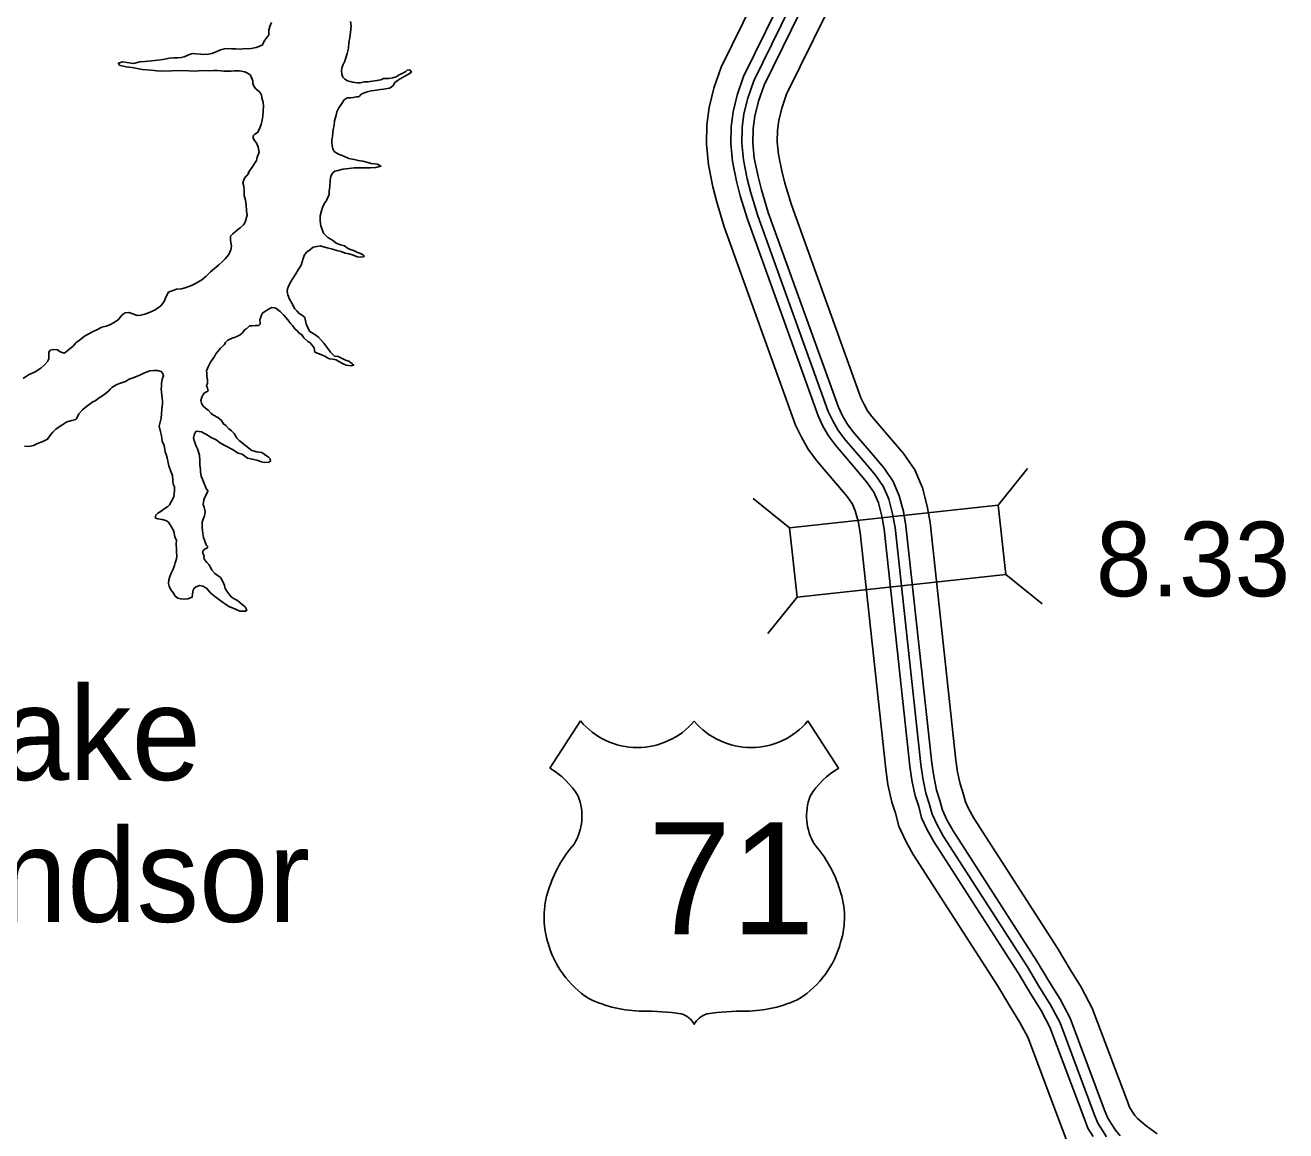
# Model space of a CAD drawing. Extents: x -83719 to 153526, y -11835 to 11446.
# Drawn here: x 6285.5 to 6523.2, y 882.1 to 1090.6 of the extents above; entities that cross this region are included whole.
import ezdxf

# ---------------------------------------------------------------- set-up
doc = ezdxf.new("R2010")
doc.units = 0
for name, color, linetype in [('Level 15', 7, 'Continuous'), ('Level 20', 7, 'Continuous'), ('Level 22', 7, 'Continuous'), ('Level 58', 7, 'Continuous'), ('Level 59', 7, 'Continuous'), ('Level 9', 7, 'Continuous')]:
    doc.layers.add(name, color=color, linetype=linetype)

msp = doc.modelspace()

# ---------------------------------------------------------------- linework, layer by layer
at = {"layer": 'Level 15'}
for points in [[(6481.79, 880.49), (6480.89, 882.83), (6474.54, 899.7), (6473.08, 902.49), (6471.17, 905.55), (6468.84, 909.46), (6452.97, 934.15), (6451.54, 936.71), (6450.22, 939.5), (6449.58, 941.93), (6448.91, 944.04), (6448.19, 947.37), (6447.77, 950.28), (6442.92, 994.89), (6442.54, 997.01), (6442.03, 999.01), (6441.48, 1000.27), (6440.52, 1001.69), (6438.74, 1003.77), (6434.7, 1008.49), (6433.12, 1010.63), (6431.87, 1012.86), (6430.77, 1015.16), (6417.31, 1052.53), (6415.9, 1057.19), (6415.16, 1060.11), (6414.31, 1064.23), (6413.97, 1068.11), (6414.04, 1071.76), (6414.47, 1075.06), (6415.36, 1078.69), (6416.71, 1082.65), (6427.15, 1103.9)], [(6486.89, 881), (6485.9, 882.56), (6485.17, 884.46), (6478.73, 901.58), (6477.06, 904.77), (6475.08, 907.94), (6472.74, 911.87), (6456.9, 936.51), (6455.61, 938.82), (6454.54, 941.08), (6453.98, 943.21), (6453.34, 945.22), (6452.7, 948.18), (6452.32, 950.85), (6447.46, 995.54), (6447.02, 997.99), (6446.38, 1000.49), (6445.52, 1002.48), (6444.17, 1004.47), (6442.22, 1006.75), (6438.29, 1011.34), (6436.98, 1013.12), (6435.93, 1014.98), (6435, 1016.93), (6421.67, 1053.97), (6420.32, 1058.42), (6419.63, 1061.14), (6418.85, 1064.89), (6418.55, 1068.26), (6418.62, 1071.42), (6418.98, 1074.22), (6419.76, 1077.4), (6420.96, 1080.89), (6431.33, 1102.01)], [(6492.01, 881.13), (6491.1, 882.15), (6490.41, 883.24), (6489.64, 884.45), (6489.06, 885.94), (6482.54, 903.28), (6480.67, 906.85), (6478.64, 910.11), (6476.28, 914.06), (6460.48, 938.66), (6459.32, 940.73), (6458.47, 942.51), (6457.98, 944.37), (6457.37, 946.29), (6456.81, 948.91), (6456.46, 951.37), (6451.59, 996.13), (6451.09, 998.88), (6450.33, 1001.83), (6449.2, 1004.49), (6447.49, 1007), (6445.39, 1009.46), (6441.56, 1013.93), (6440.49, 1015.38), (6439.63, 1016.9), (6438.85, 1018.54), (6425.62, 1055.28), (6424.33, 1059.54), (6423.69, 1062.07), (6422.98, 1065.5), (6422.72, 1068.4), (6422.78, 1071.11), (6423.09, 1073.45), (6423.76, 1076.23), (6424.81, 1079.29), (6435.13, 1100.3)], [(6498.95, 881.46), (6496.89, 882.98), (6495.23, 884.4), (6494.77, 884.92), (6494.28, 885.7), (6493.75, 886.52), (6493.34, 887.57), (6486.73, 905.16), (6484.65, 909.13), (6482.55, 912.49), (6480.18, 916.47), (6464.41, 941.02), (6463.39, 942.83), (6462.8, 944.09), (6462.39, 945.65), (6461.81, 947.47), (6461.32, 949.72), (6461.01, 951.94), (6456.12, 996.79), (6455.57, 999.85), (6454.69, 1003.31), (6453.24, 1006.7), (6451.15, 1009.78), (6448.87, 1012.44), (6445.15, 1016.78), (6444.35, 1017.87), (6443.7, 1019.02), (6443.09, 1020.3), (6429.97, 1056.72), (6428.75, 1060.77), (6428.16, 1063.1), (6427.52, 1066.17), (6427.31, 1068.55), (6427.36, 1070.76), (6427.6, 1072.61), (6428.17, 1074.94), (6429.05, 1077.54), (6439.31, 1098.41)]]:
    msp.add_lwpolyline(points, dxfattribs=at)
at = {"layer": 'Level 20'}
for p, q in [((6468.98, 1000.08), (6474.49, 1006.94)), ((6429.61, 995.8), (6422.75, 1001.31)), ((6470.41, 986.96), (6477.26, 981.45)), ((6431.04, 982.68), (6425.53, 975.82))]:
    msp.add_line(p, q, dxfattribs=at)
msp.add_lwpolyline([(6431.04, 982.68), (6470.41, 986.96), (6468.98, 1000.08), (6429.61, 995.8)], close=True, dxfattribs=at)
at = {"layer": 'Level 22'}
for p, q in [((6390.2, 959.35), (6384.43, 950.43)), ((6433.1, 959.35), (6438.87, 950.43))]:
    msp.add_line(p, q, dxfattribs=at)
for centre, radius, start, end in [((6400.94, 968.39), 14.04, 220.075, 319.6701), ((6422.35, 968.39), 14.04, 220.3299, 319.925), ((6376.89, 937.48), 14.99, 30.7809, 59.9883), ((6446.4, 937.48), 14.99, 120.0117, 149.2191), ((6380.19, 941.43), 10.28, 328.8105, 21.2108), ((6443.11, 941.43), 10.28, 158.7892, 211.1895), ((6407.06, 920.37), 23.97, 138.9565, 162.6913), ((6416.24, 920.37), 23.97, 17.3087, 41.0435), ((6399.15, 922.33), 15.84, 160.9576, 197.3819), ((6424.15, 922.33), 15.84, 342.6181, 19.0424), ((6401.73, 922.38), 18.33, 195.1074, 237.1312), ((6421.57, 922.38), 18.33, 302.8688, 344.8926), ((6402.07, 928.15), 23.53, 244.0771, 269.5779), ((6421.23, 928.15), 23.53, 270.4221, 295.9229), ((6402.61, 861.51), 43.11, 81.1942, 90.9539), ((6408, 900.17), 4.13, 28.0342, 72.9864), ((6415.29, 900.17), 4.13, 107.0136, 151.9658), ((6420.69, 861.51), 43.11, 89.0461, 98.8058)]:
    msp.add_arc(centre, radius, start, end, dxfattribs=at)
at = {"layer": 'Level 59'}
msp.add_lwpolyline([(6489.43, 880.89), (6488.65, 882.12), (6487.77, 883.51), (6487.11, 885.2), (6480.64, 902.43), (6478.86, 905.81), (6476.86, 909.02), (6474.51, 912.96), (6458.69, 937.59), (6457.46, 939.77), (6456.51, 941.8), (6455.98, 943.79), (6455.36, 945.75), (6454.76, 948.55), (6454.39, 951.11), (6449.52, 995.84), (6449.06, 998.43), (6448.36, 1001.16), (6447.36, 1003.48), (6445.83, 1005.73), (6443.81, 1008.11), (6439.92, 1012.63), (6438.74, 1014.25), (6437.78, 1015.94), (6436.93, 1017.73), (6423.64, 1054.63), (6422.32, 1058.98), (6421.66, 1061.6), (6420.91, 1065.2), (6420.64, 1068.33), (6420.7, 1071.26), (6421.03, 1073.84), (6421.76, 1076.81), (6422.88, 1080.09), (6433.23, 1101.16)], dxfattribs=at)
at = {"layer": 'Level 9'}
for points in [[(6303.15, 1083.03), (6303.05, 1083.4), (6303.78, 1083.67), (6304.65, 1083.57), (6305.88, 1083.38), (6307.05, 1083.65), (6308.01, 1083.76), (6309.28, 1083.87), (6310.44, 1083.97), (6311.41, 1084.11), (6312.64, 1084.35), (6313.5, 1084.42), (6314.24, 1084.43), (6314.9, 1084.46), (6315.43, 1084.6), (6316.43, 1085.04), (6316.99, 1085.21), (6317.63, 1085.18), (6318.56, 1085.12), (6319.09, 1085.06), (6320.03, 1085.13), (6320.66, 1085.23), (6321.46, 1085.54), (6322.29, 1085.91), (6323.02, 1086.14), (6323.45, 1086.21), (6324.35, 1086.12), (6325.11, 1086.12), (6326.15, 1086.06), (6326.98, 1086.17), (6327.75, 1086.1), (6329.04, 1086.35), (6330.14, 1086.82), (6330.63, 1087.76), (6331.43, 1088.76), (6331.39, 1089.63), (6331.62, 1090.36), (6331.88, 1091.1)], [(6346.8, 1091.25), (6346.93, 1090.42), (6346.84, 1089.22), (6346.68, 1088.25), (6346.52, 1087.24), (6346.43, 1086.24), (6346.17, 1085.24), (6345.9, 1084.44), (6345.74, 1083.77), (6345.38, 1083.07), (6345.18, 1082.47), (6345.09, 1081.97), (6345.16, 1081.36), (6345.36, 1080.77), (6345.76, 1080.37), (6346.26, 1080.07), (6346.76, 1079.94), (6347.2, 1079.84), (6347.63, 1079.74), (6348.2, 1079.71), (6348.66, 1079.68), (6349.36, 1079.89), (6350.06, 1079.92), (6351.39, 1080.1), (6352.56, 1080.27), (6353.02, 1080.54), (6353.55, 1080.54), (6354.05, 1080.55), (6354.75, 1080.65), (6355.45, 1080.82), (6356.01, 1081.19), (6356.71, 1081.56), (6357.24, 1081.87), (6357.51, 1082.07), (6358.01, 1082.14), (6358.31, 1081.74), (6357.88, 1081.4)], [(6300.72, 1033.84), (6301.42, 1034.07), (6302.11, 1034.45), (6302.98, 1035.02), (6303.21, 1035.32), (6303.77, 1035.96), (6304.3, 1036.33), (6305, 1036.36), (6305.77, 1036.13), (6306.6, 1035.84), (6307.27, 1035.88), (6308.03, 1036.08), (6309.03, 1036.45), (6309.86, 1036.86), (6310.32, 1037.13), (6311.05, 1037.67), (6311.65, 1038.44), (6311.78, 1038.77), (6312.07, 1039.41), (6312.47, 1040.21), (6313.96, 1040.78), (6314.96, 1040.86), (6315.63, 1041.06), (6316.79, 1041.5), (6317.72, 1041.91), (6318.75, 1042.55), (6319.58, 1043.22), (6320.4, 1044.06), (6321.13, 1044.7), (6321.99, 1045.4), (6322.69, 1046.04), (6323.19, 1046.54), (6323.85, 1047.31), (6324.24, 1048.18), (6324.34, 1048.92), (6324.27, 1049.55), (6324.2, 1050.15), (6324.19, 1050.78), (6324.59, 1051.25), (6325.52, 1051.99), (6325.98, 1052.33), (6326.61, 1052.93), (6326.94, 1053.4), (6327.3, 1054.74), (6327.2, 1055.54), (6327.12, 1056.67), (6326.98, 1057.57), (6326.75, 1058.44), (6326.77, 1059.37), (6326.67, 1060.24), (6326.53, 1060.84), (6326.79, 1061.71), (6327.65, 1062.68), (6327.52, 1062.71), (6328.28, 1063.79), (6329.07, 1065.03), (6329.23, 1065.69), (6329.59, 1066.63), (6329.39, 1067.56), (6329.12, 1068.26), (6328.71, 1068.83), (6328.45, 1069.26), (6328.44, 1069.73), (6328.77, 1070), (6329.27, 1070.37), (6329.6, 1070.9), (6329.93, 1071.84), (6330.16, 1072.67), (6330.25, 1073.41), (6330.35, 1074.44), (6330.37, 1075.28), (6330.34, 1076.01), (6330.1, 1076.91), (6330, 1077.44), (6329.73, 1077.94), (6328.99, 1078.54), (6328.65, 1078.97), (6328.38, 1079.6), (6328.38, 1080.07), (6327.94, 1081.13), (6327.54, 1081.5), (6326.91, 1081.8), (6325.81, 1081.96), (6324.94, 1081.95), (6324.31, 1081.88), (6323.84, 1081.88), (6322.94, 1081.91), (6322.38, 1081.97), (6321.74, 1082.03), (6320.94, 1082.03), (6320.18, 1081.96), (6318.85, 1082.02), (6317.45, 1081.94), (6315.18, 1082.06), (6313.08, 1081.99), (6310.92, 1081.91), (6309.19, 1082.1), (6307.52, 1082.25), (6305.62, 1082.61), (6304.52, 1082.74), (6303.15, 1083.03)], [(6357.88, 1081.4), (6357.21, 1081.03), (6356.75, 1080.8), (6356.15, 1080.49), (6355.62, 1080.09), (6355.16, 1079.75), (6354.89, 1079.22), (6354.5, 1078.92), (6354.16, 1078.68), (6353.77, 1078.61), (6353.1, 1078.54), (6352.5, 1078.47), (6351.74, 1078.33), (6350.74, 1078.23), (6349.97, 1078.02), (6349.27, 1077.75), (6348.84, 1077.58), (6348.51, 1077.21), (6348.31, 1077.05), (6347.91, 1077.04), (6347.31, 1076.97), (6346.78, 1076.9), (6346.18, 1076.87), (6345.62, 1076.53), (6345.19, 1075.83), (6344.63, 1075.02), (6344.23, 1074.22), (6344.1, 1073.59), (6343.81, 1072.55), (6343.72, 1071.65), (6343.52, 1070.88), (6343.4, 1069.61), (6343.3, 1068.98), (6343.27, 1068.38), (6343.34, 1067.88), (6343.51, 1067.28), (6343.75, 1066.78), (6344.55, 1066.28), (6345.55, 1065.85), (6346.52, 1065.42), (6347.49, 1065.23), (6348.25, 1065.07), (6349.12, 1064.91), (6350.05, 1064.68), (6350.72, 1064.51), (6351.39, 1064.45), (6351.89, 1064.35), (6352.55, 1064.02), (6351.56, 1063.72), (6350.52, 1063.68), (6349.59, 1063.67), (6348.43, 1063.7), (6347.53, 1063.66), (6346.5, 1063.56), (6345.36, 1063.42), (6344.47, 1063.18), (6343.87, 1063.04), (6343.47, 1062.74), (6343.11, 1062.1), (6342.98, 1061.3), (6342.89, 1060.13), (6342.76, 1059.26), (6342.76, 1058.63), (6342.5, 1057.93), (6342.3, 1057.53), (6341.84, 1056.86), (6341.54, 1056.22), (6341.35, 1055.55), (6341.09, 1054.65), (6341.06, 1053.68), (6341.2, 1052.72), (6341.74, 1051.38), (6342.51, 1050.55), (6343.41, 1050.06), (6344.12, 1049.46), (6344.95, 1049.17), (6345.68, 1048.94), (6346.22, 1048.54), (6346.65, 1048.34), (6347.39, 1048.11), (6348.12, 1047.72), (6348.69, 1047.52), (6349.09, 1047.32), (6349.36, 1047.06), (6349.26, 1046.86), (6348.76, 1046.85), (6348.06, 1046.92), (6347.39, 1047.18), (6346.53, 1047.47), (6345.83, 1047.57), (6345.02, 1047.87), (6344.22, 1048.06), (6343.39, 1048.32), (6342.42, 1048.59), (6341.69, 1048.78), (6341.12, 1048.95), (6340.52, 1048.87), (6339.79, 1048.7), (6339, 1048.1), (6338.53, 1047.76), (6338.1, 1047.16)], [(6338.1, 1047.16), (6337.87, 1046.56), (6337.48, 1045.32), (6336.95, 1044.42), (6336.52, 1043.68), (6335.93, 1042.78), (6335.63, 1042.31), (6335.17, 1041.5), (6334.94, 1040.87), (6334.85, 1040.44), (6334.98, 1039.74), (6335.29, 1038.9), (6335.73, 1038.14), (6336.3, 1037.11), (6336.67, 1036.68), (6337.14, 1036.21), (6337.54, 1035.95), (6338.17, 1035.45), (6338.31, 1034.85), (6338.45, 1034.28), (6338.68, 1033.65), (6339.15, 1032.82), (6340.09, 1032.26), (6340.79, 1031.73), (6341.8, 1030.6), (6342.17, 1030.1), (6342.54, 1029.6), (6343.01, 1028.94), (6343.81, 1028.17), (6344.48, 1028.11), (6345.14, 1027.78), (6345.88, 1027.38), (6346.48, 1027.19), (6347.15, 1026.72), (6347.42, 1026.43), (6346.92, 1026.32), (6345.99, 1026.45), (6345.42, 1026.72), (6344.58, 1027.18), (6344.08, 1027.47), (6343.48, 1027.57), (6342.85, 1027.67), (6342.48, 1027.83), (6341.95, 1028.16), (6341.31, 1028.39), (6340.88, 1028.62), (6340.11, 1028.92), (6340.04, 1029.22), (6339.94, 1029.72), (6339.8, 1029.95), (6339.13, 1030.75), (6338.77, 1030.95), (6338, 1031.64), (6337.66, 1032.21), (6337.16, 1032.47), (6336.82, 1032.87), (6336.32, 1033.34), (6335.92, 1033.87), (6335.58, 1034.27), (6334.98, 1035.03), (6334.61, 1035.43), (6334.21, 1035.89), (6333.54, 1036.56), (6333.27, 1036.79), (6332.7, 1037.19), (6332.37, 1037.28), (6331.97, 1037.35), (6331.5, 1037.08), (6330.97, 1036.78), (6330.47, 1036.44), (6330.18, 1036.2), (6329.91, 1035.54), (6329.68, 1035), (6329.75, 1034.37), (6329.79, 1034.17), (6329.49, 1033.97), (6328.89, 1033.93), (6328.32, 1033.89), (6327.76, 1033.86), (6327.2, 1033.32), (6326.96, 1033.25), (6326.43, 1032.58), (6326, 1032.18), (6325.51, 1031.91), (6324.91, 1031.67), (6324.61, 1031.6), (6323.65, 1031.2), (6323.22, 1030.73), (6322.98, 1030.29), (6322.29, 1029.69), (6322.02, 1029.32), (6321.4, 1028.58), (6321.13, 1028.08), (6320.74, 1027.48), (6320.41, 1027.04), (6320.04, 1026.24), (6319.68, 1025.37), (6319.72, 1025.04), (6319.72, 1024.37), (6319.86, 1023.7), (6319.83, 1023)], [(6285.06, 1023.94), (6286.09, 1024.61), (6287.32, 1025.22), (6288.38, 1025.89), (6289.07, 1026.53), (6289.67, 1027.17), (6289.9, 1027.64), (6289.9, 1028.24), (6289.92, 1028.94), (6290.19, 1029.27), (6290.72, 1029.44), (6291.55, 1029.35), (6292.06, 1028.95), (6292.79, 1028.69), (6293.25, 1029.02), (6294.02, 1029.66), (6294.48, 1030.03), (6295.01, 1030.67), (6295.94, 1031.37), (6296.63, 1031.95), (6297.43, 1032.38), (6298.26, 1032.79), (6298.82, 1033.06), (6299.89, 1033.6), (6300.72, 1033.84)], [(6324.33, 982.79), (6324.87, 982.39), (6325.5, 982.06), (6325.91, 981.7), (6326.37, 981.3), (6326.94, 980.87), (6327.25, 980.24), (6326.98, 980.07), (6325.95, 980.03), (6325.11, 980.42), (6324.65, 980.62), (6323.88, 980.95), (6323.24, 981.35), (6322.68, 981.74), (6322.14, 982.11), (6321.5, 982.64), (6320.87, 983.17), (6320.37, 983.6), (6319.63, 984.4), (6318.93, 984.76), (6318.39, 984.89), (6318, 984.79), (6317.56, 984.59), (6317.3, 984.38), (6317.13, 984.05), (6317, 983.35), (6316.94, 982.68), (6316.11, 982.41), (6315.48, 982.3), (6314.78, 982.37), (6314.25, 982.5), (6313.74, 982.9), (6313.41, 983.43), (6312.9, 984.09), (6312.6, 984.79), (6312.5, 985.29), (6312.53, 985.96), (6312.76, 986.59), (6313.02, 987.36), (6313.28, 987.86), (6313.61, 988.67), (6313.74, 989.17), (6314, 989.9), (6314.07, 990.47), (6313.99, 991.17), (6314.02, 991.91), (6313.95, 992.67), (6314.01, 993.44), (6313.68, 994.04), (6313.54, 994.84), (6313.4, 995.27), (6313, 996.04), (6312.5, 996.84), (6311.99, 997.13), (6311.26, 997.36), (6310.49, 997.46), (6309.96, 997.69), (6310.09, 998.19), (6310.45, 998.53), (6311.08, 998.9), (6311.85, 999.47), (6312.34, 999.8), (6312.68, 1000.14), (6313.07, 1000.78), (6313.47, 1001.61), (6313.53, 1002.18), (6313.59, 1002.85), (6313.59, 1003.48), (6313.35, 1004.01), (6313.28, 1004.71), (6313.21, 1005.65), (6312.84, 1006.58), (6312.53, 1007.48), (6312.26, 1009.01), (6312.02, 1009.58), (6311.88, 1010.11), (6311.64, 1011.28), (6311.3, 1012.11), (6311.17, 1013.11), (6310.96, 1013.91), (6310.75, 1014.98), (6311.11, 1016.48), (6311.24, 1018.15), (6311.36, 1019.22), (6311.33, 1019.65), (6311.22, 1020.78), (6311.08, 1021.98), (6311.14, 1022.48), (6311.17, 1023.02), (6311.27, 1023.82), (6311.56, 1024.46), (6311.39, 1024.89), (6311.13, 1025.25), (6310.43, 1025.48), (6309.66, 1025.45), (6308.93, 1025.41), (6307.96, 1025), (6307.17, 1024.66), (6305.81, 1024.06), (6305.07, 1023.79), (6304.38, 1023.38)], [(6304.38, 1023.38), (6303.45, 1023.08), (6302.75, 1022.84), (6301.79, 1022.23), (6301.49, 1021.9), (6301.19, 1021.56), (6300.3, 1020.89), (6299.43, 1020.32), (6298.64, 1019.75), (6298.21, 1019.54), (6297.54, 1019.07), (6297.01, 1018.67), (6296.28, 1018.03), (6295.59, 1017.26), (6295.19, 1016.46), (6295, 1016.22), (6294.26, 1016.02), (6293.3, 1015.78), (6292.57, 1015.24), (6291.67, 1014.73), (6291.21, 1014.37), (6290.65, 1013.79), (6290.25, 1013.29), (6289.69, 1012.49), (6288.79, 1012.05), (6287.76, 1011.68), (6287.03, 1011.31), (6286.13, 1011.13), (6285.3, 1011.16)], [(6319.83, 1023), (6319.63, 1022.6), (6319.84, 1022.1), (6319.94, 1021.63), (6319.21, 1021.2), (6318.95, 1020.79), (6318.75, 1020.43), (6318.55, 1019.82), (6318.69, 1019.26), (6319.02, 1018.73), (6319.46, 1018.33), (6319.96, 1017.96), (6320.56, 1017.33), (6320.97, 1017), (6321.8, 1016.57), (6322.47, 1016.01), (6322.87, 1015.38), (6323.31, 1015.11), (6323.88, 1014.45), (6324.38, 1014.05), (6324.85, 1013.55), (6325.35, 1012.66), (6325.79, 1012.22), (6326.36, 1011.83), (6327.06, 1011.23), (6328.23, 1010.37), (6329.17, 1010.11), (6330.07, 1009.98), (6330.5, 1009.68), (6331.37, 1009.12), (6331.64, 1008.79), (6331.71, 1008.35), (6331.41, 1008.15), (6330.61, 1008.11), (6330.01, 1008.21), (6329.14, 1008.51), (6328.28, 1008.74), (6327.41, 1008.93), (6326.91, 1009.29), (6326.37, 1009.66), (6325.64, 1009.89), (6324.53, 1010.55), (6323.33, 1011.21), (6322.26, 1011.74), (6321.49, 1012.37), (6320.42, 1012.86), (6319.76, 1013.32), (6319.15, 1013.62), (6318.72, 1013.89), (6317.69, 1013.98), (6317.39, 1013.48), (6317.2, 1012.68), (6317.4, 1012.08), (6317.67, 1011.21), (6317.97, 1010.65), (6318.31, 1009.48), (6318.42, 1008.41), (6318.42, 1007.65), (6318.5, 1006.78), (6318.53, 1006.31), (6318.67, 1005.54), (6318.91, 1004.98), (6319.18, 1004.15), (6319.58, 1003.18), (6319.92, 1002.75), (6319.89, 1002.72), (6319.69, 1002.28), (6319.26, 1001.41), (6319.13, 1001.08), (6319.04, 1000.18), (6319.2, 999.68), (6319.31, 999.14), (6319.38, 998.78), (6319.25, 998.01), (6319.05, 997.41), (6318.86, 996.87), (6318.86, 995.9), (6318.9, 995.2), (6318.93, 994.7), (6319.11, 993.97), (6319.28, 993.44), (6319.51, 992.77), (6319.61, 992.6), (6319.88, 992.24), (6319.72, 991.94), (6319.29, 991.74), (6318.92, 991.23), (6319.19, 990.4), (6319.16, 989.97), (6319.73, 989.24), (6320.1, 988.84), (6320.54, 988.11), (6320.64, 987.77), (6321.21, 987.14), (6322.28, 986.38), (6322.75, 985.68), (6323.02, 984.92), (6323.19, 984.32), (6323.46, 983.85), (6323.86, 983.35), (6324.33, 982.79)]]:
    msp.add_lwpolyline(points, dxfattribs=at)

# ---------------------------------------------------------------- texts
at = {"layer": 'Level 22'}
msp.add_text('71', height=21.12, dxfattribs=at).set_placement((6402.94, 919.13))
at = {"layer": 'Level 58'}
msp.add_text('8.33', height=14.08, dxfattribs=at).set_placement((6487.41, 982.86))
at = {"layer": 'Level 9'}
for s, p in [('Lake', (6267.57, 948.22)), ('Windsor', (6252.85, 921.46))]:
    msp.add_text(s, height=17.6, dxfattribs=at).set_placement(p)

doc.saveas('drawing.dxf')
